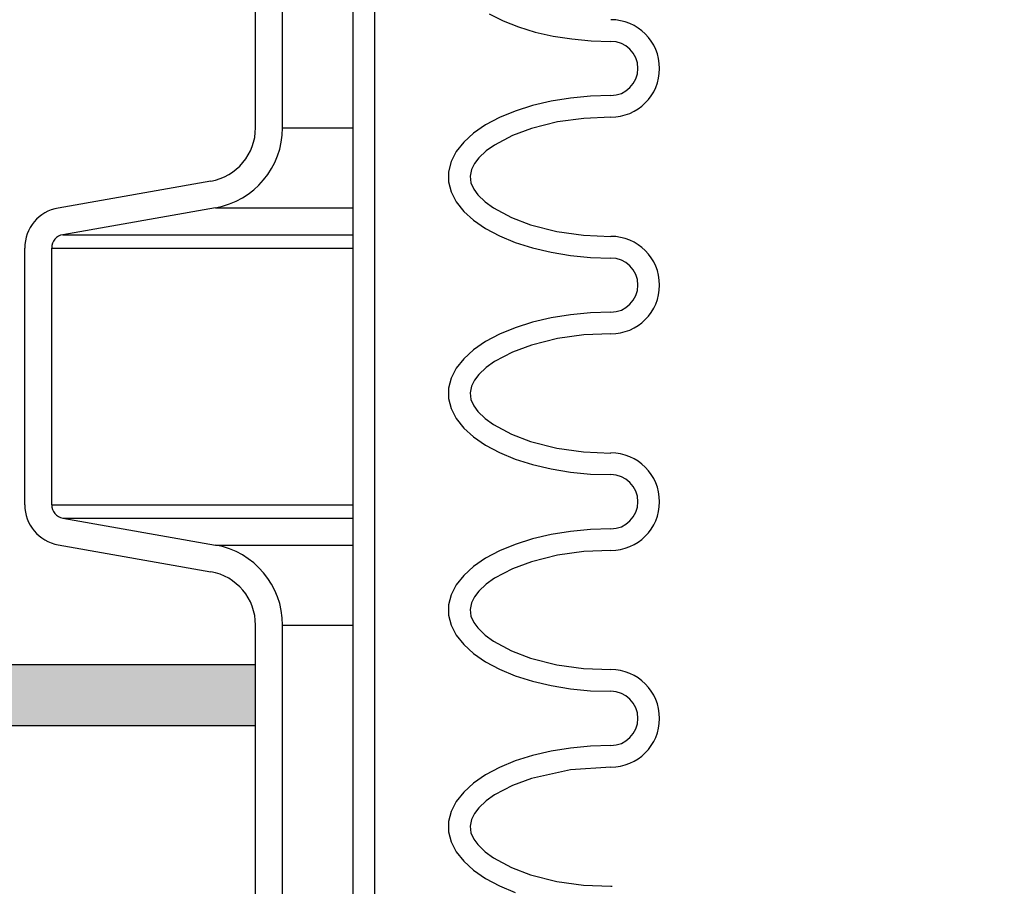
# Model space of a CAD drawing. Extents: x -169 to 7270, y -140 to 2984.
# Tile 395 of 656: x 1785.06 to 1789.6, y 977.27 to 981.27. Entities that reach past the tile are written whole.
import ezdxf

# ---------------------------------------------------------------- set-up
doc = ezdxf.new("R2010")
doc.units = 0
doc.header["$MEASUREMENT"] = 0
doc.header["$PDSIZE"] = 1
doc.layers.get('DEFPOINTS').update_dxf_attribs({"linetype": 'CONTINUOUS'})
for name, color, linetype in [('CONCRETE-HATCH', 2, 'CONTINUOUS'), ('DIM', 3, 'CONTINUOUS'), ('PEAGRAVEL-HATCH', 3, 'CONTINUOUS'), ('SPILL-BUCKET', 1, 'CONTINUOUS'), ('TANK-SLAB', 6, 'CONTINUOUS')]:
    doc.layers.add(name, color=color, linetype=linetype)
doc.styles.add('SIMPLEX', font='simplex')
doc.dimstyles.new('DIM64', dxfattribs={"dimscale": 64, "dimtxt": 0.09375, "dimasz": 0.09375, "dimexe": 0.0625, "dimexo": 0.0625, "dimgap": 0.046875, "dimtad": 1, "dimdec": 4, "dimzin": 3, "dimdsep": 46, "dimlunit": 4, "dimtxsty": 'SIMPLEX', "dimcen": 0, "dimclrd": 256, "dimclre": 256, "dimclrt": 256, "dimadec": 0, "dimazin": 0, "dimtfac": 1, "dimtdec": 4, "dimtmove": 0, "dimatfit": 3, "dimfxl": 1, "dimfrac": 2, "dimtolj": 1, "dimtzin": 0, "dimarcsym": 0})

# ---------------------------------------------------------------- blocks, each defined once
blk = doc.blocks.new('*D113')
at = {"layer": 'DEFPOINTS', "color": 0, "transparency": 16777216}
for p in [(1368.5472, 978.296), (2031.7725, 978.0147), (1368.5472, 700.5233)]:
    blk.add_point(p, dxfattribs=at)
at = {"layer": 'DIM', "lineweight": -2, "transparency": 16777216}
for p, q in [((1368.5472, 974.296), (1368.5472, 696.5233)), ((2031.7725, 974.0147), (2031.7725, 696.5233)), ((2025.7725, 700.5233), (1374.5472, 700.5233))]:
    blk.add_line(p, q, dxfattribs=at)
at = {"layer": 'DIM', "transparency": 16777216}
for points in [[(1374.5472, 701.5233), (1374.5472, 699.5233), (1368.5472, 700.5233)], [(2025.7725, 701.5233), (2025.7725, 699.5233), (2031.7725, 700.5233)]]:
    blk.add_solid(points, dxfattribs=at)
at = {"layer": 'DIM', "transparency": 16777216, "insert": (1700.1599, 708.0947), "char_height": 6, "attachment_point": 5, "style": 'SIMPLEX'}
blk.add_mtext('\\A1;55\'-3 1/4" (F.V. TANK SLAB)', dxfattribs=at)

msp = doc.modelspace()

# ---------------------------------------------------------------- hatches: boundary and pattern name
at = {"layer": 'CONCRETE-HATCH'}
h = msp.add_hatch(dxfattribs=at)
h.set_pattern_fill('AR-CONC', color=256, scale=2.67, style=0)
h.set_pattern_definition([(50, (224.257, 981.518), (19.15085, -1.67548), [2.0025, -22.0275]), (355, (224.257, 981.518), (-3.70466, 20.08353), [1.602, -17.622]), (100.4514, (225.853, 981.378), (15.4462, 18.40804), [1.70186, -18.7205]), (46.1842, (224.257, 986.858), (28.49534, -4.41936), [3.00375, -33.04125]), (96.6356, (226.632, 986.49), (24.9555, 26.00895), [2.5528, -28.08074]), (351.1842, (224.257, 986.858), (24.9555, 26.00897), [2.403, -26.433]), (21, (226.927, 985.523), (15.93742, -10.74992), [2.0025, -22.0275]), (326, (226.927, 985.523), (6.49652, 19.3615), [1.602, -17.622]), (71.4514, (228.255, 984.627), (22.43394, 8.61156), [1.70186, -18.7205]), (37.5, (224.257, 981.518), (0.324668, 8.888266), [0, -17.4084, 0, -17.889, 0, -17.68875]), (7.5, (224.257, 981.518), (7.023957, 10.53079), [0, -10.1994, 0, -17.0079, 0, -6.74175]), (327.5, (218.303, 981.518), (14.25306, -0.602215), [0, -6.675, 0, -20.826, 0, -27.6345]), (317.5, (215.633, 981.518), (15.57107, 2.6728), [0, -8.6775, 0, -13.8306, 0, -19.6245])])
h.paths.add_polyline_path([(1767.47806, 983.80117), (1772.37075, 984.45283), (1772.37075, 985.22638), (1776.31404, 984.73347), (1785.68352, 984.73347), (1785.89145, 983.95668), (1786.27734, 983.95668), (1786.32218, 983.9299), (1786.34868, 983.87999), (1786.34868, 978.29597), (1767.47806, 978.29597), (1767.47806, 980.19593)])
at = {"layer": 'PEAGRAVEL-HATCH'}
h = msp.add_hatch(dxfattribs=at)
h.set_pattern_fill('AR-SAND', color=256, scale=7.5, style=0)
h.set_pattern_definition([(37.5, (-893.09, 5e-13), (-0.47245, 14.45118), [0, -11.4, 0, -12.75, 0, -12.1875]), (7.5, (-893.09, 5e-13), (13.27333, 21.1661), [0, -6.15, 0, -10.275, 0, -3.9375]), (327.5, (-902.315, 5e-13), (23.356064, 0.042443), [0, -3.75, 0, -13.5, 0, -17.625]), (317.5, (-902.315, 5e-13), (22.54595, 6.58257), [0, -1.875, 0, -8.85, 0, -10.125])])
h.paths.add_polyline_path([(1762.62272, 960.78247), (1762.7844, 960.78249), (1762.92429, 961.97222), (1767.29132, 963.31274), (1767.36876, 965.18573), (1767.60298, 965.18573), (1767.60298, 966.78697), (1768.66787, 967.34159), (1768.6781, 978.01472), (1785.12234, 978.01472), (1785.12234, 967.23834), (1785.23334, 967.17425), (1785.93696, 967.05019), (1786.08495, 966.96474), (1786.1434, 966.80415), (1786.1434, 965.20292), (1786.45506, 965.20292), (1786.45506, 963.32993), (1790.82209, 961.9894), (1790.89953, 960.79968), (1791.02444, 960.79968), (1791.02362, 935.26579), (1762.62554, 935.26579)])
h.paths.add_polyline_path([(1762.62201, 934.26579), (1791.02362, 934.26579), (1791.02362, 916.69416), (1790.10918, 915.87408), (1788.62201, 915.52328), (1787.62201, 917.52328), (1782.62201, 917.52328), (1781.62201, 915.52328), (1772.12201, 915.52328), (1771.12201, 917.52328), (1766.12201, 917.52328), (1765.12201, 915.52328), (1763.64594, 915.87407), (1762.95013, 917.52328), (1763.31137, 923.08613), (1762.62689, 923.08616)])
at = {"layer": 'TANK-SLAB'}
msp.add_hatch(color=256, dxfattribs=at).paths.add_polyline_path([(1767.60144, 978.01471), (1767.60144, 978.29596), (1786.14451, 978.29596), (1786.14451, 978.01471)])

# ---------------------------------------------------------------- linework, layer by layer
at = {"layer": 'SPILL-BUCKET', "color": 1, "linetype": 'Continuous'}
for p, q in [((1786.59247, 984.10802), (1786.59247, 969.91046)), ((1786.6924, 984.10802), (1786.6924, 969.91046)), ((1786.1434, 980.7736), (1786.1434, 981.62629)), ((1786.26832, 980.7736), (1786.26832, 981.62629)), ((1787.22131, 981.29838), (1787.2853, 981.26638)), ((1787.2853, 981.26638), (1787.35655, 981.23847)), ((1787.35655, 981.23847), (1787.434, 981.21506)), ((1787.434, 981.21506), (1787.51653, 981.19649)), ((1787.51653, 981.19649), (1787.60294, 981.18303)), ((1787.60294, 981.18303), (1787.69197, 981.17487)), ((1787.69197, 981.17487), (1787.78231, 981.17214)), ((1787.68837, 980.91935), (1787.59591, 980.91053)), ((1787.78231, 980.92231), (1787.68837, 980.91935)), ((1787.42124, 980.87595), (1787.34177, 980.85074)), ((1787.5064, 980.89599), (1787.42124, 980.87595)), ((1787.59591, 980.91053), (1787.5064, 980.89599)), ((1787.34177, 980.85074), (1787.26924, 980.82074)), ((1787.20482, 980.78643), (1787.14949, 980.74836)), ((1787.26924, 980.82074), (1787.20482, 980.78643)), ((1787.5361, 980.80025), (1787.41631, 980.77041)), ((1787.65818, 980.81709), (1787.5361, 980.80025)), ((1787.78231, 980.82237), (1787.65818, 980.81709)), ((1787.14949, 980.74836), (1787.10415, 980.70712)), ((1787.32841, 980.73796), (1787.24548, 980.69405)), ((1787.41631, 980.77041), (1787.32841, 980.73796)), ((1787.10415, 980.70712), (1787.0695, 980.66336)), ((1787.24548, 980.69405), (1787.20716, 980.66657)), ((1787.0695, 980.66336), (1787.04609, 980.61778)), ((1787.20716, 980.66657), (1787.17289, 980.63425)), ((1787.04609, 980.61778), (1787.0343, 980.57109)), ((1787.15341, 980.60911), (1787.13898, 980.58089)), ((1787.17289, 980.63425), (1787.15341, 980.60911)), ((1787.0343, 980.57109), (1787.0343, 980.52403)), ((1787.13898, 980.58089), (1787.13279, 980.55035)), ((1785.93696, 980.52757), (1785.23334, 980.4035)), ((1787.0343, 980.52403), (1787.04609, 980.47734)), ((1787.13279, 980.55035), (1787.13723, 980.51958)), ((1787.13723, 980.51958), (1787.15046, 980.49078)), ((1787.04609, 980.47734), (1787.0695, 980.43176)), ((1787.15046, 980.49078), (1787.16937, 980.46489)), ((1787.16937, 980.46489), (1787.20313, 980.43183)), ((1787.0695, 980.43176), (1787.10415, 980.388)), ((1787.20313, 980.43183), (1787.24117, 980.40386)), ((1785.95865, 980.40455), (1785.25503, 980.28048)), ((1787.10415, 980.388), (1787.14949, 980.34676)), ((1787.24117, 980.40386), (1787.3239, 980.35909)), ((1787.14949, 980.34676), (1787.20482, 980.30869)), ((1787.3239, 980.35909), (1787.41187, 980.32611)), ((1787.41187, 980.32611), (1787.53313, 980.29546)), ((1787.20482, 980.30869), (1787.26924, 980.27439)), ((1787.53313, 980.29546), (1787.65694, 980.27818)), ((1787.26924, 980.27439), (1787.34177, 980.24439)), ((1787.34177, 980.24439), (1787.42124, 980.21917)), ((1787.65694, 980.27818), (1787.78231, 980.27275)), ((1785.0785, 979.03445), (1785.0785, 980.21897)), ((1785.20342, 979.03445), (1785.20342, 980.21897)), ((1787.42124, 980.21917), (1787.5064, 980.19914)), ((1787.5064, 980.19914), (1787.59591, 980.18459)), ((1787.59591, 980.18459), (1787.68837, 980.17577)), ((1787.68837, 980.17577), (1787.78231, 980.17282)), ((1787.68837, 979.92003), (1787.59591, 979.91122)), ((1787.78231, 979.92299), (1787.68837, 979.92003)), ((1787.42124, 979.87663), (1787.34177, 979.85142)), ((1787.5064, 979.89667), (1787.42124, 979.87663)), ((1787.59591, 979.91122), (1787.5064, 979.89667)), ((1787.34177, 979.85142), (1787.26924, 979.82142)), ((1787.20482, 979.78712), (1787.14949, 979.74904)), ((1787.26924, 979.82142), (1787.20482, 979.78712)), ((1787.5361, 979.80094), (1787.41631, 979.77109)), ((1787.65818, 979.81777), (1787.5361, 979.80094)), ((1787.78231, 979.82306), (1787.65818, 979.81777)), ((1787.14949, 979.74904), (1787.10415, 979.7078)), ((1787.32841, 979.73865), (1787.24548, 979.69473)), ((1787.41631, 979.77109), (1787.32841, 979.73865)), ((1787.10415, 979.7078), (1787.0695, 979.66405)), ((1787.24548, 979.69473), (1787.20716, 979.66726)), ((1787.0695, 979.66405), (1787.04609, 979.61847)), ((1787.20716, 979.66726), (1787.17289, 979.63493)), ((1787.04609, 979.61847), (1787.0343, 979.57178)), ((1787.15341, 979.6098), (1787.13898, 979.58157)), ((1787.17289, 979.63493), (1787.15341, 979.6098)), ((1787.0343, 979.57178), (1787.0343, 979.52472)), ((1787.13898, 979.58157), (1787.13279, 979.55104)), ((1787.0343, 979.52472), (1787.04609, 979.47803)), ((1787.13279, 979.55104), (1787.13723, 979.52027)), ((1787.13723, 979.52027), (1787.15046, 979.49147)), ((1787.04609, 979.47803), (1787.0695, 979.43244)), ((1787.15046, 979.49147), (1787.16937, 979.46557)), ((1787.16937, 979.46557), (1787.20313, 979.43251)), ((1787.0695, 979.43244), (1787.10415, 979.38869)), ((1787.20313, 979.43251), (1787.24117, 979.40455)), ((1787.10415, 979.38869), (1787.14949, 979.34745)), ((1787.24117, 979.40455), (1787.3239, 979.35978)), ((1787.14949, 979.34745), (1787.20482, 979.30937)), ((1787.3239, 979.35978), (1787.41187, 979.32679)), ((1787.41187, 979.32679), (1787.53313, 979.29615)), ((1787.20482, 979.30937), (1787.26924, 979.27507)), ((1787.53313, 979.29615), (1787.65694, 979.27886)), ((1787.26924, 979.27507), (1787.34177, 979.24507)), ((1787.34177, 979.24507), (1787.42124, 979.21985)), ((1787.65694, 979.27886), (1787.78231, 979.27343)), ((1787.42124, 979.21985), (1787.5064, 979.19982)), ((1787.5064, 979.19982), (1787.59591, 979.18527)), ((1787.59591, 979.18527), (1787.68837, 979.17646)), ((1787.68837, 979.17646), (1787.78231, 979.1735)), ((1785.25503, 978.97294), (1785.95865, 978.84887)), ((1787.68837, 978.92072), (1787.59591, 978.9119)), ((1787.78231, 978.92367), (1787.68837, 978.92072)), ((1787.42124, 978.87732), (1787.34177, 978.8521)), ((1787.5064, 978.89736), (1787.42124, 978.87732)), ((1787.59591, 978.9119), (1787.5064, 978.89736)), ((1785.23334, 978.84992), (1785.93696, 978.72585)), ((1787.34177, 978.8521), (1787.26924, 978.8221)), ((1787.20482, 978.7878), (1787.14949, 978.74973)), ((1787.26924, 978.8221), (1787.20482, 978.7878)), ((1787.5361, 978.80162), (1787.41631, 978.77177)), ((1787.65818, 978.81845), (1787.5361, 978.80162)), ((1787.78231, 978.82374), (1787.65818, 978.81845)), ((1787.14949, 978.74973), (1787.10415, 978.70849)), ((1787.32841, 978.73933), (1787.24548, 978.69542)), ((1787.41631, 978.77177), (1787.32841, 978.73933)), ((1787.10415, 978.70849), (1787.0695, 978.66473)), ((1787.24548, 978.69542), (1787.20716, 978.66794)), ((1787.0695, 978.66473), (1787.04609, 978.61915)), ((1787.20716, 978.66794), (1787.17289, 978.63561)), ((1787.04609, 978.61915), (1787.0343, 978.57246)), ((1787.15341, 978.61048), (1787.13898, 978.58226)), ((1787.17289, 978.63561), (1787.15341, 978.61048)), ((1787.0343, 978.57246), (1787.0343, 978.5254)), ((1787.13898, 978.58226), (1787.13279, 978.55172)), ((1787.0343, 978.5254), (1787.04609, 978.47871)), ((1787.13279, 978.55172), (1787.13723, 978.52095)), ((1787.13723, 978.52095), (1787.15046, 978.49215)), ((1786.1434, 976.77633), (1786.1434, 978.47982)), ((1786.26832, 976.77633), (1786.26832, 978.47982)), ((1787.04609, 978.47871), (1787.0695, 978.43313)), ((1787.15046, 978.49215), (1787.16937, 978.46626)), ((1787.16937, 978.46626), (1787.20313, 978.43319)), ((1787.0695, 978.43313), (1787.10415, 978.38937)), ((1787.20313, 978.43319), (1787.24117, 978.40523)), ((1787.10415, 978.38937), (1787.14949, 978.34813)), ((1787.24117, 978.40523), (1787.3239, 978.36046)), ((1787.14949, 978.34813), (1787.20482, 978.31006)), ((1787.3239, 978.36046), (1787.41187, 978.32748)), ((1787.41187, 978.32748), (1787.53313, 978.29683)), ((1787.20482, 978.31006), (1787.26924, 978.27575)), ((1787.53313, 978.29683), (1787.65694, 978.27954)), ((1787.26924, 978.27575), (1787.34177, 978.24576)), ((1787.34177, 978.24576), (1787.42124, 978.22054)), ((1787.65694, 978.27954), (1787.78231, 978.27412)), ((1787.42124, 978.22054), (1787.5064, 978.2005)), ((1787.5064, 978.2005), (1787.59591, 978.18596)), ((1787.59591, 978.18596), (1787.68837, 978.17714)), ((1787.68837, 978.17714), (1787.78231, 978.17419)), ((1787.68837, 977.9214), (1787.59591, 977.91258)), ((1787.78231, 977.92436), (1787.68837, 977.9214)), ((1787.42124, 977.878), (1787.34177, 977.85279)), ((1787.5064, 977.89804), (1787.42124, 977.878)), ((1787.59591, 977.91258), (1787.5064, 977.89804)), ((1787.34177, 977.85279), (1787.26924, 977.82279)), ((1787.20482, 977.78848), (1787.14949, 977.75041)), ((1787.26924, 977.82279), (1787.20482, 977.78848)), ((1787.59687, 977.81226), (1787.41631, 977.77245)), ((1787.78231, 977.82442), (1787.59687, 977.81226)), ((1787.14949, 977.75041), (1787.10415, 977.70917)), ((1787.32841, 977.74001), (1787.24548, 977.6961)), ((1787.41631, 977.77245), (1787.32841, 977.74001)), ((1787.10415, 977.70917), (1787.0695, 977.66541)), ((1787.24548, 977.6961), (1787.20716, 977.66862)), ((1787.0695, 977.66541), (1787.04609, 977.61983)), ((1787.20716, 977.66862), (1787.17289, 977.63629)), ((1787.04609, 977.61983), (1787.0343, 977.57314)), ((1787.15341, 977.61116), (1787.13898, 977.58294)), ((1787.17289, 977.63629), (1787.15341, 977.61116)), ((1787.0343, 977.57314), (1787.0343, 977.52608)), ((1787.13898, 977.58294), (1787.13279, 977.5524)), ((1787.0343, 977.52608), (1787.04609, 977.47939)), ((1787.13279, 977.5524), (1787.13723, 977.52163)), ((1787.13723, 977.52163), (1787.15046, 977.49283)), ((1787.04609, 977.47939), (1787.0695, 977.43381)), ((1787.15046, 977.49283), (1787.16937, 977.46694)), ((1787.16937, 977.46694), (1787.20313, 977.43387)), ((1787.0695, 977.43381), (1787.10415, 977.39005)), ((1787.20313, 977.43387), (1787.24117, 977.40591)), ((1787.10415, 977.39005), (1787.14949, 977.34881)), ((1787.24117, 977.40591), (1787.3239, 977.36114)), ((1787.14949, 977.34881), (1787.20482, 977.31074)), ((1787.3239, 977.36114), (1787.41187, 977.32816)), ((1787.41187, 977.32816), (1787.53313, 977.29751)), ((1787.20482, 977.31074), (1787.26924, 977.27644)), ((1787.53313, 977.29751), (1787.65694, 977.28023)), ((1787.26924, 977.27644), (1787.34177, 977.24644)), ((1787.65694, 977.28023), (1787.78231, 977.2748)), ((1787.78231, 977.2748), (1787.78829, 977.2748))]:
    msp.add_line(p, q, dxfattribs=at)
at = {"layer": 'SPILL-BUCKET', "color": 7}
for p, q in [((1786.26832, 980.7736), (1786.59247, 980.7736)), ((1785.95865, 980.40455), (1786.59247, 980.40455)), ((1785.25503, 980.28048), (1786.59247, 980.28048)), ((1785.20342, 980.21897), (1786.59247, 980.21897)), ((1785.20342, 979.03445), (1786.59247, 979.03445)), ((1785.25503, 978.97294), (1786.59247, 978.97294)), ((1785.95865, 978.84887), (1786.59247, 978.84887)), ((1786.26832, 978.47982), (1786.59247, 978.47982))]:
    msp.add_line(p, q, dxfattribs=at)
at = {"layer": 'SPILL-BUCKET', "color": 1, "linetype": 'Continuous'}
for centre, radius, start, end in [((1787.78231, 981.04722), 0.22485, 270, 90), ((1787.78231, 981.04722), 0.12491, 270, 90), ((1785.89357, 980.7736), 0.24983, 280, 0), ((1785.89357, 980.7736), 0.37474, 280, 0), ((1785.26588, 980.21897), 0.18737, 100, 180), ((1785.26588, 980.21897), 0.06246, 100, 180), ((1787.78231, 980.0479), 0.22485, 270, 90), ((1787.78231, 980.0479), 0.12491, 270, 90), ((1787.78231, 979.04859), 0.22485, 270, 90), ((1787.78231, 979.04859), 0.12491, 270, 90), ((1785.26588, 979.03445), 0.18737, 180, 260), ((1785.26588, 979.03445), 0.06246, 180, 260), ((1785.89357, 978.47982), 0.37474, 0, 80), ((1785.89357, 978.47982), 0.24983, 0, 80), ((1787.78231, 978.04927), 0.22485, 270, 90), ((1787.78231, 978.04927), 0.12491, 270, 90)]:
    msp.add_arc(centre, radius, start, end, dxfattribs=at)
at = {"layer": 'TANK-SLAB'}
for p, q in [((1786.1434, 978.29597), (1767.60298, 978.29597)), ((1786.1434, 978.01472), (1767.60298, 978.01472))]:
    msp.add_line(p, q, dxfattribs=at)

# ---------------------------------------------------------------- dimensions: what is measured, and where the dimension line sits
at = {"layer": 'DIM'}
dim = msp.add_linear_dim(base=(1368.54722, 700.52328), p1=(2031.77254, 978.01471), p2=(1368.54722, 978.29596), angle=180, text='<> (F.V. TANK SLAB)', dimstyle='DIM64', dxfattribs=at)
dim.commit()
dim.dimension.update_dxf_attribs({"geometry": '*D113', "text_midpoint": (1700.15988, 708.09471)})

doc.saveas('drawing.dxf')
